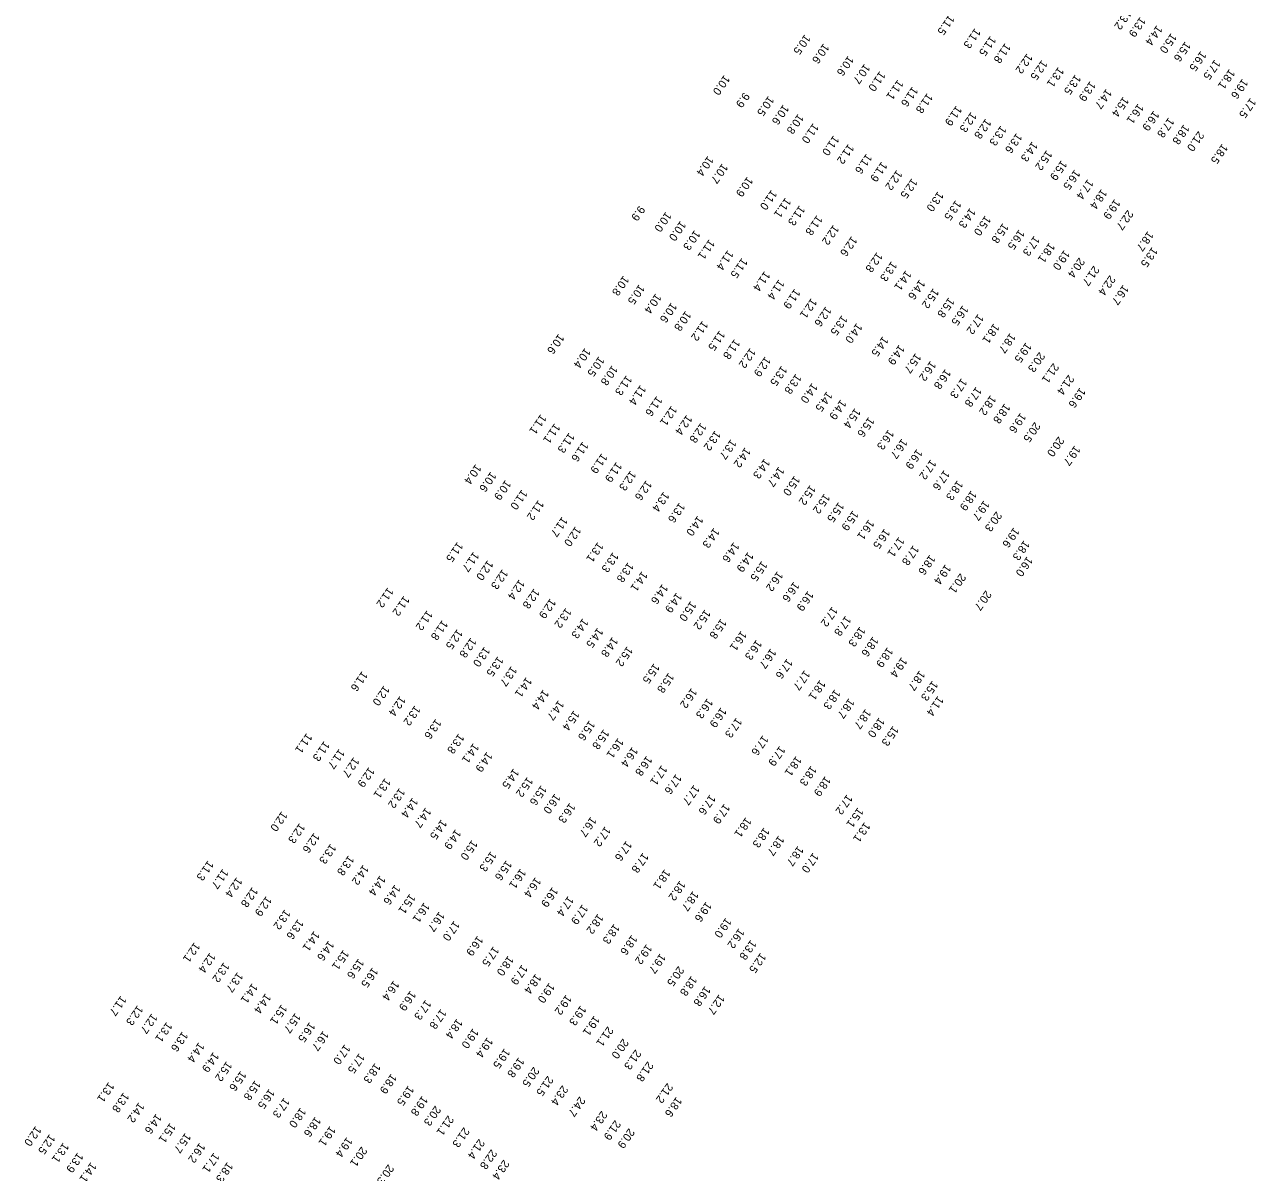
# Model space of a CAD drawing. Extents: x 1023796 to 1112670, y 656573 to 837340.
# Drawn here: x 1028917 to 1029686, y 827333 to 828051 of the extents above; entities that cross this region are included whole.
import ezdxf

# ---------------------------------------------------------------- set-up
doc = ezdxf.new("R2010")
doc.units = 0
doc.layers.add('V-TOPO-SOUN', color=7, linetype='Continuous')

msp = doc.modelspace()

# ---------------------------------------------------------------- texts
at = {"layer": 'V-TOPO-SOUN'}
for s, p in [('13.2 ', (1029605.28, 828060.63)), ('11.5 ', (1029494.75, 828057.33)), ('13.9 ', (1029614.28, 828056.03)), ('11.3 ', (1029511.04, 828048.95)), ('14.4 ', (1029624.68, 828050.81)), ('15.0 ', (1029633.64, 828045.91)), ('10.5 ', (1029404.73, 828045.11)), ('10.6 ', (1029416.44, 828039.49)), ('11.5 ', (1029520.72, 828044.18)), ('11.8 ', (1029529.9, 828039.66)), ('15.6 ', (1029642.41, 828040.68)), ('10.6 ', (1029431.84, 828031.79)), ('12.2 ', (1029543.54, 828033.19)), ('16.5 ', (1029652.15, 828034.7)), ('10.7 ', (1029442, 828026.74)), ('11.0 ', (1029451.58, 828022.13)), ('12.5 ', (1029552.83, 828029.11)), ('13.1 ', (1029563.12, 828024.7)), ('17.5 ', (1029660.88, 828029.39)), ('18.1 ', (1029670.03, 828023.44)), ('10.0 ', (1029354.38, 828019.76)), ('11.1 ', (1029462.82, 828016.79)), ('13.5 ', (1029573.76, 828020.03)), ('13.9 ', (1029582.98, 828015.88)), ('19.6 ', (1029678.21, 828017.44)), ('9.9', (1029366.66, 828008.87)), ('11.6 ', (1029471.98, 828012.51)), ('11.8 ', (1029481.21, 828008.36)), ('14.7 ', (1029593.08, 828011.09)), ('10.5 ', (1029381.99, 828006.67)), ('10.6 ', (1029391.27, 828001.24)), ('11.9 ', (1029499.38, 828000.56)), ('15.4 ', (1029603.72, 828006.15)), ('16.1 ', (1029612.96, 828001.81)), ('17.5 ', (1029683.19, 828005.4)), ('10.8 ', (1029400.54, 827995.43)), ('12.3 ', (1029508.59, 827996.54)), ('12.8 ', (1029517.72, 827992.42)), ('16.9 ', (1029622.72, 827997.38)), ('17.8 ', (1029632.05, 827993.14)), ('11.0 ', (1029409.93, 827989.6)), ('13.3 ', (1029527.21, 827988.09)), ('18.8 ', (1029641.6, 827988.87)), ('21.0 ', (1029650.69, 827984.63)), ('11.0 ', (1029422.68, 827981.93)), ('11.2 ', (1029431.94, 827976.66)), ('13.6 ', (1029537.01, 827983.42)), ('14.3 ', (1029546.81, 827978.14)), ('18.5 ', (1029665.58, 827976.77)), ('10.4 ', (1029344.15, 827969.12)), ('11.6 ', (1029443.24, 827970.55)), ('15.2 ', (1029555.82, 827972.71)), ('10.7 ', (1029353.15, 827964.46)), ('11.9 ', (1029452.73, 827965.55)), ('15.9 ', (1029565.04, 827966.43)), ('16.5 ', (1029573.32, 827960.58)), ('10.9 ', (1029368.8, 827956.17)), ('12.2 ', (1029462.14, 827960.31)), ('12.5 ', (1029471.6, 827955.13)), ('17.4 ', (1029581.54, 827954.61)), ('11.0 ', (1029383.84, 827947.94)), ('13.0 ', (1029487.91, 827946.96)), ('18.4 ', (1029590.1, 827948.46)), ('9.9', (1029301.26, 827938.07)), ('11.1 ', (1029392.6, 827943.05)), ('11.3 ', (1029401.35, 827938.17)), ('13.5 ', (1029498.96, 827941.43)), ('19.9 ', (1029598.34, 827942.15)), ('10.0 ', (1029317.88, 827934.22)), ('11.8 ', (1029412.26, 827932.07)), ('14.3 ', (1029507.98, 827936.64)), ('15.0 ', (1029517.48, 827931.85)), ('22.7 ', (1029606.48, 827935.41)), ('10.0 ', (1029326.97, 827928.57)), ('10.3 ', (1029335.84, 827922.77)), ('12.2 ', (1029422.59, 827926.07)), ('15.8 ', (1029528.51, 827927.16)), ('16.5 ', (1029538.58, 827923.13)), ('18.7 ', (1029619.11, 827922.15)), ('11.1 ', (1029344.98, 827916.99)), ('12.6 ', (1029433.94, 827918.93)), ('17.3 ', (1029548.06, 827919.18)), ('18.1 ', (1029557.49, 827914.89)), ('11.4 ', (1029356.62, 827910.27)), ('12.8 ', (1029449.77, 827908.94)), ('19.0 ', (1029566.83, 827910.33)), ('13.5 ', (1029621.76, 827912.16)), ('11.5 ', (1029365.43, 827905.37)), ('13.3 ', (1029458.87, 827903.29)), ('20.4 ', (1029576.14, 827905.62)), ('21.7 ', (1029585.26, 827900.51)), ('10.8 ', (1029291.38, 827894.33)), ('11.4 ', (1029379.57, 827897.1)), ('11.4 ', (1029388.49, 827891.89)), ('14.1 ', (1029467.8, 827897.61)), ('14.6 ', (1029476.44, 827891.89)), ('22.4 ', (1029595.3, 827894.55)), ('10.5 ', (1029301.21, 827888.85)), ('11.9 ', (1029398.38, 827886.13)), ('15.2 ', (1029485.01, 827886.39)), ('16.7 ', (1029603.67, 827888.56)), ('10.4 ', (1029311.54, 827883.15)), ('10.6 ', (1029321.29, 827877.49)), ('12.1 ', (1029408.78, 827880.2)), ('15.8 ', (1029494.68, 827880.65)), ('10.8 ', (1029330.2, 827872.27)), ('12.6 ', (1029417.84, 827875.05)), ('13.5 ', (1029427.89, 827869.53)), ('16.5 ', (1029503.41, 827875.76)), ('17.2 ', (1029512.97, 827870.27)), ('11.2 ', (1029340.77, 827866.09)), ('14.0 ', (1029437.12, 827864.66)), ('18.1 ', (1029522.83, 827864.43)), ('10.6 ', (1029250.86, 827857.92)), ('11.5 ', (1029351.42, 827859.97)), ('11.8 ', (1029360.78, 827854.63)), ('14.5 ', (1029453.43, 827856.38)), ('18.7 ', (1029533.01, 827858.43)), ('10.4 ', (1029267.37, 827849.1)), ('12.2 ', (1029370.58, 827849.08)), ('14.9 ', (1029463.67, 827851.11)), ('15.7 ', (1029473.93, 827845.87)), ('19.5 ', (1029542.88, 827852.53)), ('20.3 ', (1029551.28, 827846.57)), ('10.5 ', (1029275.99, 827843.82)), ('10.8 ', (1029284.32, 827838.24)), ('12.9 ', (1029379.97, 827843.74)), ('13.5 ', (1029390.19, 827837.95)), ('16.2 ', (1029483.23, 827840.98)), ('21.1 ', (1029560.01, 827839.67)), ('11.3 ', (1029293.25, 827832.02)), ('13.8 ', (1029399.11, 827832.89)), ('16.8 ', (1029492.51, 827835.94)), ('17.3 ', (1029502.61, 827830.15)), ('21.4 ', (1029569.48, 827832.33)), ('11.4 ', (1029301.98, 827825.97)), ('14.0 ', (1029409.24, 827827.17)), ('17.8 ', (1029511.75, 827824.82)), ('19.6 ', (1029576.67, 827824.28)), ('11.6 ', (1029312.18, 827819.02)), ('14.5 ', (1029418.46, 827821.91)), ('14.9 ', (1029427.14, 827816.84)), ('18.2 ', (1029520.76, 827819.59)), ('11.1 ', (1029239.71, 827807.7)), ('12.1 ', (1029321.39, 827813)), ('12.4 ', (1029330.87, 827807.26)), ('15.4 ', (1029436.04, 827811.49)), ('18.8 ', (1029529.59, 827814.39)), ('19.6 ', (1029539.46, 827808.55)), ('11.1 ', (1029248.35, 827801.95)), ('12.8 ', (1029339.73, 827802.32)), ('15.6 ', (1029444.66, 827805.97)), ('20.5 ', (1029548.4, 827802.8)), ('11.3 ', (1029257.37, 827796.09)), ('13.2 ', (1029348.65, 827797.48)), ('13.7 ', (1029358.47, 827792.01)), ('16.3 ', (1029456.91, 827798.04)), ('16.7 ', (1029465.34, 827792.44)), ('20.0 ', (1029563.24, 827793.75)), ('11.6 ', (1029265.96, 827790.59)), ('14.2 ', (1029367.4, 827786.9)), ('16.9 ', (1029474.75, 827785.93)), ('19.7 ', (1029573.37, 827788.12)), ('10.4 ', (1029199.03, 827776.46)), ('11.9 ', (1029277.82, 827783.25)), ('11.9 ', (1029286.94, 827777.74)), ('14.3 ', (1029379.49, 827779.97)), ('17.2 ', (1029483.36, 827779.4)), ('10.6 ', (1029208.42, 827771.72)), ('12.3 ', (1029295.8, 827772.43)), ('14.7 ', (1029388.43, 827774.91)), ('15.0 ', (1029398.27, 827769.26)), ('17.6 ', (1029491.77, 827772.75)), ('10.9 ', (1029217.62, 827766.55)), ('12.6 ', (1029305.63, 827766.37)), ('15.2 ', (1029408.06, 827763.44)), ('18.3 ', (1029500.08, 827766.36)), ('11.0 ', (1029227.87, 827760.58)), ('11.2 ', (1029238.17, 827753.98)), ('13.4 ', (1029316.51, 827759.25)), ('15.2 ', (1029416.92, 827758.04)), ('18.9 ', (1029508.69, 827759.97)), ('19.7 ', (1029516.63, 827753.78)), ('13.6 ', (1029326.36, 827752.44)), ('15.5 ', (1029425.8, 827752.74)), ('15.9 ', (1029434.72, 827747.47)), ('20.3 ', (1029524.38, 827746.92)), ('11.7 ', (1029253.05, 827743.56)), ('12.0 ', (1029261.41, 827737.59)), ('14.0 ', (1029337.75, 827744.18)), ('16.1 ', (1029444.61, 827741.78)), ('14.3 ', (1029347.9, 827736.65)), ('16.5 ', (1029454.48, 827736.15)), ('17.1 ', (1029463.48, 827730.94)), ('19.6 ', (1029535.32, 827736.9)), ('11.5 ', (1029187.64, 827727.86)), ('13.1 ', (1029275.36, 827727.72)), ('14.6 ', (1029360.27, 827727.67)), ('17.8 ', (1029472.53, 827725.76)), ('18.3 ', (1029541.72, 827728.87)), ('11.7 ', (1029197.7, 827721.74)), ('12.0 ', (1029206.51, 827716.41)), ('13.3 ', (1029284.82, 827721.4)), ('13.8 ', (1029294.27, 827715.12)), ('14.9 ', (1029369.19, 827721.56)), ('15.5 ', (1029377.8, 827715.91)), ('18.6 ', (1029482.8, 827719.82)), ('16.0 ', (1029543.66, 827718.78)), ('12.3 ', (1029215.75, 827710.79)), ('14.1 ', (1029302.97, 827709.54)), ('16.2 ', (1029387.62, 827709.53)), ('19.4 ', (1029492.6, 827713.85)), ('20.1 ', (1029501.89, 827708.27)), ('11.2 ', (1029144.17, 827699.41)), ('12.4 ', (1029226.24, 827704.37)), ('14.6 ', (1029315.68, 827701.56)), ('16.6 ', (1029397.81, 827702.98)), ('11.2 ', (1029154.21, 827694.18)), ('12.8 ', (1029235.51, 827698.7)), ('12.9 ', (1029245.66, 827692.52)), ('14.9 ', (1029324.49, 827696.17)), ('16.9 ', (1029406.7, 827697.21)), ('20.7 ', (1029517.82, 827697.59)), ('11.2 ', (1029168.67, 827685.1)), ('13.2 ', (1029255.39, 827686.59)), ('15.0 ', (1029333.38, 827690.83)), ('15.2 ', (1029342.31, 827685.6)), ('17.2 ', (1029421.82, 827687.43)), ('11.8 ', (1029178.15, 827678.99)), ('14.3 ', (1029265.95, 827680.07)), ('15.8 ', (1029352.29, 827679.85)), ('17.8 ', (1029430.17, 827681.64)), ('12.5 ', (1029187.48, 827673.33)), ('14.5 ', (1029275.23, 827674.25)), ('14.8 ', (1029284.5, 827668.43)), ('16.1 ', (1029364.95, 827672.3)), ('18.3 ', (1029439.11, 827674.92)), ('18.6 ', (1029447.24, 827668.69)), ('12.8 ', (1029196, 827668.02)), ('13.0 ', (1029204.51, 827662.36)), ('15.2 ', (1029293.74, 827662.59)), ('16.3 ', (1029374.41, 827666.64)), ('16.7 ', (1029383.38, 827661.24)), ('18.9 ', (1029456.37, 827661.99)), ('13.5 ', (1029212.9, 827656.32)), ('17.6 ', (1029393.6, 827654.87)), ('19.4 ', (1029465.19, 827655.75)), ('11.6 ', (1029128.07, 827647.08)), ('13.7 ', (1029221.32, 827650.18)), ('15.5 ', (1029310.45, 827651.91)), ('15.8 ', (1029319.55, 827646)), ('17.7 ', (1029404.53, 827647.67)), ('18.7 ', (1029476.4, 827647.46)), ('12.0 ', (1029141.74, 827638.07)), ('14.1 ', (1029230.65, 827643.32)), ('18.1 ', (1029414.18, 827641.56)), ('15.3 ', (1029484.43, 827641.09)), ('12.4 ', (1029151.77, 827631.55)), ('14.4 ', (1029241.3, 827635.56)), ('16.2 ', (1029333.92, 827636.52)), ('16.3 ', (1029343.78, 827630.05)), ('18.3 ', (1029423.45, 827635.71)), ('18.7 ', (1029432.25, 827630.07)), ('11.4 ', (1029487.9, 827631.57)), ('13.2 ', (1029161.02, 827625.6)), ('14.7 ', (1029250.76, 827628.89)), ('15.4 ', (1029260.4, 827622.49)), ('16.9 ', (1029352.32, 827624.4)), ('18.7 ', (1029442.63, 827623.44)), ('13.6 ', (1029174.05, 827617.22)), ('15.6 ', (1029270.11, 827616.27)), ('17.3 ', (1029361.95, 827618)), ('18.0 ', (1029451.2, 827618.14)), ('11.1 ', (1029093.39, 827608.29)), ('13.8 ', (1029188.37, 827608.02)), ('15.8 ', (1029279, 827610.72)), ('17.6 ', (1029378.47, 827606.97)), ('15.3 ', (1029459.85, 827612.86)), ('11.3 ', (1029104.34, 827603.35)), ('14.1 ', (1029197.59, 827602.04)), ('16.1 ', (1029287.98, 827605.24)), ('16.4 ', (1029296.93, 827599.72)), ('17.9 ', (1029389, 827600.32)), ('11.7 ', (1029113.71, 827598.49)), ('12.7 ', (1029122.8, 827593.27)), ('14.9 ', (1029206.02, 827596.59)), ('16.8 ', (1029305.86, 827594.15)), ('18.1 ', (1029399.29, 827593.99)), ('12.9 ', (1029132.31, 827587.07)), ('14.5 ', (1029222.7, 827586.2)), ('17.1 ', (1029315.23, 827588.26)), ('18.3 ', (1029408.63, 827587.93)), ('13.1 ', (1029142.39, 827580.18)), ('15.2 ', (1029231.33, 827580.91)), ('17.6 ', (1029324.2, 827582.75)), ('18.9 ', (1029417.46, 827581.4)), ('13.2 ', (1029151.42, 827574.02)), ('15.6 ', (1029239.95, 827575.72)), ('16.0 ', (1029248.5, 827570.5)), ('17.7 ', (1029335.42, 827575.94)), ('17.6 ', (1029345.44, 827569.87)), ('17.2 ', (1029431.05, 827569.99)), ('14.4 ', (1029159.57, 827568)), ('14.7 ', (1029167.73, 827561.77)), ('16.3 ', (1029257.8, 827564.73)), ('17.9 ', (1029354.41, 827564.19)), ('15.1 ', (1029437.84, 827561.81)), ('12.0 ', (1029077.86, 827559.5)), ('14.5 ', (1029177.56, 827554.37)), ('16.7 ', (1029271.03, 827556.08)), ('18.1 ', (1029367.84, 827555.75)), ('12.3 ', (1029088.95, 827552.03)), ('12.6 ', (1029098.02, 827546.01)), ('14.9 ', (1029186.43, 827548.23)), ('17.2 ', (1029279.94, 827550.02)), ('18.3 ', (1029379.21, 827549.33)), ('13.1 ', (1029442.08, 827552.67)), ('13.3 ', (1029108.36, 827539.17)), ('15.0 ', (1029196.7, 827541.52)), ('17.6 ', (1029293.14, 827540.99)), ('18.7 ', (1029388.35, 827544.27)), ('18.7 ', (1029400.43, 827537.8)), ('13.8 ', (1029119.56, 827531.87)), ('15.3 ', (1029208.5, 827534.42)), ('17.8 ', (1029303.58, 827533.54)), ('17.0 ', (1029409.88, 827533.57)), ('11.3 ', (1029031.76, 827528.68)), ('11.7 ', (1029041.02, 827523.52)), ('14.2 ', (1029128.75, 827525.99)), ('15.6 ', (1029218.16, 827528.79)), ('16.1 ', (1029227.02, 827523.66)), ('18.1 ', (1029317.14, 827523.25)), ('12.4 ', (1029049.66, 827518.23)), ('14.4 ', (1029139.24, 827519.32)), ('16.4 ', (1029236.35, 827518.23)), ('18.2 ', (1029326.65, 827516.13)), ('12.8 ', (1029059.45, 827512.02)), ('14.6 ', (1029148.54, 827513.61)), ('15.1 ', (1029157.87, 827507.89)), ('16.9 ', (1029247.01, 827512.09)), ('18.7 ', (1029334.85, 827509.65)), ('12.9 ', (1029068.13, 827506.43)), ('16.1 ', (1029166.82, 827502.46)), ('17.4 ', (1029256.81, 827506.45)), ('17.9 ', (1029265.71, 827501.26)), ('19.6 ', (1029343.02, 827502.94)), ('13.2 ', (1029079.76, 827498.11)), ('13.6 ', (1029087.95, 827491.98)), ('16.7 ', (1029176.22, 827496.77)), ('18.2 ', (1029275.4, 827495.36)), ('19.0 ', (1029355.37, 827492.91)), ('14.1 ', (1029098.02, 827484.58)), ('17.0 ', (1029185.56, 827491.02)), ('18.3 ', (1029285.52, 827489.11)), ('16.2 ', (1029363.51, 827486.32)), ('12.1 ', (1029023.27, 827477.58)), ('14.6 ', (1029107.1, 827478.61)), ('16.9 ', (1029200.21, 827481.63)), ('18.6 ', (1029296.53, 827482.22)), ('19.2 ', (1029305.77, 827476.38)), ('13.8 ', (1029370.96, 827479.11)), ('12.4 ', (1029032.94, 827471.08)), ('15.1 ', (1029116.37, 827472.86)), ('17.5 ', (1029210.15, 827475.06)), ('18.0 ', (1029219.33, 827469.18)), ('19.7 ', (1029314.35, 827470.61)), ('12.5 ', (1029377.03, 827470.95)), ('13.2 ', (1029041.63, 827465.06)), ('15.6 ', (1029125.77, 827467.38)), ('16.5 ', (1029134.59, 827461.87)), ('17.9 ', (1029227.96, 827463.55)), ('20.5 ', (1029325.73, 827462.7)), ('13.7 ', (1029050.16, 827458.88)), ('16.4 ', (1029147.76, 827453.65)), ('18.4 ', (1029236.5, 827457.89)), ('18.8 ', (1029333.83, 827456.58)), ('14.1 ', (1029059.37, 827451.95)), ('14.4 ', (1029067.66, 827445.58)), ('16.9 ', (1029158.2, 827447.28)), ('19.0 ', (1029244.95, 827452.2)), ('16.8 ', (1029342.32, 827450.15)), ('11.7 ', (1028977.28, 827444.17)), ('12.3 ', (1028987.71, 827438.19)), ('15.1 ', (1029077.72, 827438.76)), ('17.3 ', (1029167.74, 827441.63)), ('19.2 ', (1029255.53, 827444.79)), ('19.3 ', (1029264.61, 827438.1)), ('12.7 ', (1029351.12, 827444.98)), ('12.7 ', (1028996.63, 827433.05)), ('15.7 ', (1029086.25, 827433.37)), ('17.8 ', (1029177.27, 827435.9)), ('19.1 ', (1029273.11, 827431.72)), ('13.1 ', (1029005.91, 827427.74)), ('16.5 ', (1029095.23, 827427.67)), ('16.7 ', (1029103.75, 827422.26)), ('18.4 ', (1029187.31, 827429.85)), ('19.0 ', (1029197.35, 827423.78)), ('21.1 ', (1029281.57, 827425.01)), ('13.6 ', (1029015.74, 827421.81)), ('14.4 ', (1029025.99, 827415.05)), ('19.4 ', (1029206.29, 827418.12)), ('20.0 ', (1029291.06, 827417.35)), ('14.9 ', (1029035.09, 827408.9)), ('17.0 ', (1029117.18, 827413.74)), ('17.5 ', (1029126.22, 827408.17)), ('19.5 ', (1029217.03, 827411.25)), ('21.3 ', (1029298.91, 827410.53)), ('15.2 ', (1029043.35, 827403.19)), ('18.3 ', (1029136.1, 827402.02)), ('19.8 ', (1029225.91, 827405.64)), ('20.5 ', (1029235.27, 827399.74)), ('21.8 ', (1029306.54, 827403.11)), ('15.6 ', (1029052.17, 827397.18)), ('18.9 ', (1029146.25, 827395.43)), ('21.5 ', (1029244.04, 827394.1)), ('13.1 ', (1028969.66, 827390.13)), ('13.8 ', (1028978.99, 827383.73)), ('15.8 ', (1029061.17, 827391.31)), ('16.5 ', (1029070.01, 827386.01)), ('19.5 ', (1029156.95, 827388.01)), ('23.4 ', (1029253.24, 827388.19)), ('21.2 ', (1029318.8, 827389.6)), ('14.2 ', (1028988.51, 827377.49)), ('17.3 ', (1029079.31, 827380.42)), ('19.8 ', (1029165.64, 827381.58)), ('24.7 ', (1029263.99, 827381.17)), ('18.6 ', (1029324.42, 827380.95)), ('14.6 ', (1028999.37, 827370.41)), ('18.0 ', (1029089.54, 827374.22)), ('18.6 ', (1029098.79, 827368.52)), ('20.3 ', (1029173.77, 827375.43)), ('21.1 ', (1029181.79, 827369.32)), ('23.4 ', (1029277.72, 827372.22)), ('12.0 ', (1028924.07, 827362.73)), ('15.1 ', (1029008.06, 827364.68)), ('19.1 ', (1029108.02, 827362.72)), ('21.3 ', (1029191.63, 827361.93)), ('21.9 ', (1029286.19, 827366.45)), ('20.9 ', (1029294.83, 827361.34)), ('12.5 ', (1028932.75, 827357.63)), ('15.7 ', (1029017.56, 827358.39)), ('19.4 ', (1029118.54, 827355.8)), ('21.4 ', (1029201.14, 827354.71)), ('13.1 ', (1028941.33, 827352.33)), ('13.9 ', (1028950.3, 827346.14)), ('16.2 ', (1029026.53, 827352.25)), ('17.1 ', (1029035.41, 827346.07)), ('20.1 ', (1029127.67, 827349.85)), ('22.8 ', (1029208.84, 827348.2)), ('14.1 ', (1028958.58, 827340.08)), ('18.3 ', (1029043.87, 827340.16)), ('20.3 ', (1029144.41, 827338.76)), ('23.4 ', (1029216.54, 827341.69))]:
    msp.add_text(s, height=5, rotation=235, dxfattribs=at).set_placement(p)

doc.saveas('drawing.dxf')
